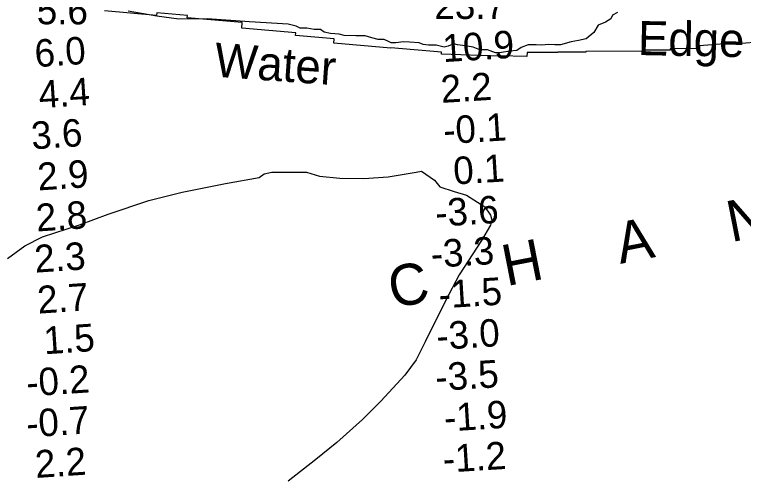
# Model space of a CAD drawing. Extents: x 3180038 to 3217926, y 922069 to 947485.
# Drawn here: x 3188682 to 3190456, y 932063 to 933197 of the extents above; entities that cross this region are included whole.
import ezdxf

# ---------------------------------------------------------------- set-up
doc = ezdxf.new("R2010")
doc.units = 0
for name, color, linetype in [('V-RIVR-EDGE', 7, 'Continuous'), ('V-RIVR-IDEN', 7, 'Continuous'), ('V-RIVR-RANG', 7, 'Continuous'), ('V-RRAP-RVMT', 7, 'Continuous')]:
    doc.layers.add(name, color=color, linetype=linetype)

msp = doc.modelspace()

# ---------------------------------------------------------------- linework, layer by layer
at = {"layer": 'V-RIVR-EDGE'}
for points in [[(3190150.1, 933202.2), (3190137.6, 933195.5), (3190133.5, 933187.2), (3190120.5, 933178.4), (3190102.8, 933171.7), (3190092.4, 933153.6), (3190073.2, 933138.1), (3190055, 933134.5), (3190037.4, 933130.9), (3190011.4, 933123.2), (3189997.4, 933123.2), (3189982.4, 933124.3), (3189964.8, 933122.8), (3189951.8, 933123.3), (3189932.6, 933123.4), (3189915.5, 933116.7), (3189904.6, 933109.5), (3189887.4, 933108.5), (3189867.2, 933104.9), (3189853.2, 933104.4), (3189833.5, 933111.7), (3189814.3, 933111.8), (3189798.3, 933118), (3189778.6, 933121.2), (3189760.4, 933123.3), (3189751.6, 933125.9), (3189737.6, 933120.2), (3189728.2, 933118.2), (3189708.5, 933122.4), (3189689.9, 933122.4), (3189676.9, 933124), (3189666.6, 933128.2), (3189643.7, 933130.3), (3189629.2, 933130.9), (3189610.5, 933128.3), (3189598.6, 933128.4), (3189590.8, 933132.5), (3189582, 933136.2), (3189567.5, 933136.7), (3189552, 933140.9), (3189535.4, 933145.6), (3189512.6, 933145.7), (3189484, 933146.3), (3189472.1, 933149.4), (3189451.4, 933151), (3189435.8, 933154.7), (3189426.5, 933160.9), (3189411.5, 933161), (3189393.8, 933164.1), (3189377.3, 933164.2), (3189367.9, 933168.9), (3189348.2, 933173.6), (3189253.9, 933179.5), (3189151.2, 933186.5), (3189081.7, 933186.2), (3189028.3, 933193.6), (3188958.3, 933205.7)], [(3188664.8, 932603.1), (3188707, 932633.7), (3188749.7, 932655.8), (3188840.4, 932685.2), (3188910.1, 932711.5), (3189008.4, 932744.7), (3189089.9, 932765), (3189195.2, 932785.8), (3189277.8, 932800.7), (3189289.7, 932809.3), (3189308.6, 932813.6), (3189343.1, 932813.5), (3189392.3, 932813.4), (3189424.6, 932804.1), (3189474.2, 932799.1), (3189532, 932797.9), (3189591.4, 932802.1), (3189659.4, 932813.8), (3189672.3, 932815.9), (3189704.1, 932794.3), (3189717, 932778), (3189752.6, 932766.6), (3189782.3, 932757.4), (3189826.5, 932728.7), (3189841, 932708.7), (3189843.7, 932697.3), (3189840.9, 932684.4), (3189818.7, 932647.2), (3189764, 932563.1), (3189731.5, 932500.1), (3189681.6, 932400.4), (3189659.3, 932356.2), (3189631.7, 932319), (3189573.8, 932255.5), (3189528.9, 932211.3), (3189466.7, 932154.8), (3189415.3, 932113.4), (3189348.3, 932060.7)]]:
    msp.add_lwpolyline(points, dxfattribs=at)
at = {"layer": 'V-RRAP-RVMT'}
for points in [[(3190209.7, 933107.9), (3190072.5, 933107.5), (3190072.5, 933105.6), (3190004.3, 933105.4), (3190004.3, 933104.8), (3189929.8, 933104.6), (3189929.4, 933094.8), (3189861.8, 933097.1), (3189861.8, 933096.3), (3189721, 933101), (3189721.1, 933105.4), (3189597.9, 933116.2), (3189597.8, 933115.3), (3189458.9, 933127.5), (3189459.9, 933138), (3189365.9, 933146.3), (3189366.5, 933152.9), (3189235.1, 933164.4), (3189236.3, 933177.6), (3189102.1, 933189.4), (3189102.6, 933194.8), (3189028.1, 933201.4), (3189027.5, 933195.1), (3188900.5, 933206.3)], [(3190503.5, 933130.7), (3190441, 933125.9), (3190440.8, 933128.3), (3190349.8, 933121.3), (3190349.9, 933114.4), (3190278.5, 933114.1), (3190278.5, 933110.8), (3190209.7, 933110.6), (3190209.7, 933107.9)]]:
    msp.add_lwpolyline(points, dxfattribs=at)

# ---------------------------------------------------------------- texts
at = {"layer": 'V-RIVR-IDEN'}
for s, height, rotation, p in [('Edge', 83, 358.8354, (3190199, 933098.8)), ('Water', 83, 355.9482, (3189166.4, 933046.2)), ('C     H     A     N    N     E     L', 100, 11.0847, (3189602.6, 932481.4))]:
    msp.add_text(s, height=height, rotation=rotation, dxfattribs=at).set_placement(p)
at = {"layer": 'V-RIVR-RANG'}
for s, rotation, p in [('23.7', 359.8383, (3189704.2, 933186.8)), ('5.6', 359.8583, (3188735.9, 933173.7)), ('10.9', 3.5172, (3189725.8, 933081.4)), ('6.0', 3.8364, (3188732.8, 933069)), ('2.2', 3.5172, (3189721.5, 932982.1)), ('4.4', 3.8364, (3188742.6, 932969)), ('3.6', 3.8364, (3188724.6, 932868.8)), ('-0.1', 3.5172, (3189727.5, 932881.6)), ('0.1', 3.5172, (3189752, 932783.2)), ('2.9', 3.8364, (3188739.7, 932768.8)), ('-3.6', 3.5172, (3189708, 932680.5)), ('2.8', 3.8364, (3188736, 932668.8)), ('2.3', 3.8364, (3188732.3, 932568.6)), ('-3.3', 3.5172, (3189697.1, 932580.4)), ('-1.5', 3.5172, (3189716.3, 932481.5)), ('2.7', 3.8364, (3188739.4, 932468.8)), ('-3.0', 3.5172, (3189710.8, 932380.5)), ('1.5', 3.8364, (3188754.7, 932369.8)), ('-0.2', 3.8364, (3188712.6, 932267)), ('-3.5', 3.5172, (3189708.3, 932280.4)), ('-1.9', 3.5172, (3189729.4, 932181.6)), ('-0.7', 3.8364, (3188712.3, 932167.2)), ('-1.2', 3.5172, (3189726.4, 932081.4)), ('2.2', 3.8364, (3188733.9, 932068.6))]:
    msp.add_text(s, height=67, rotation=rotation, dxfattribs=at).set_placement(p)

doc.saveas('drawing.dxf')
